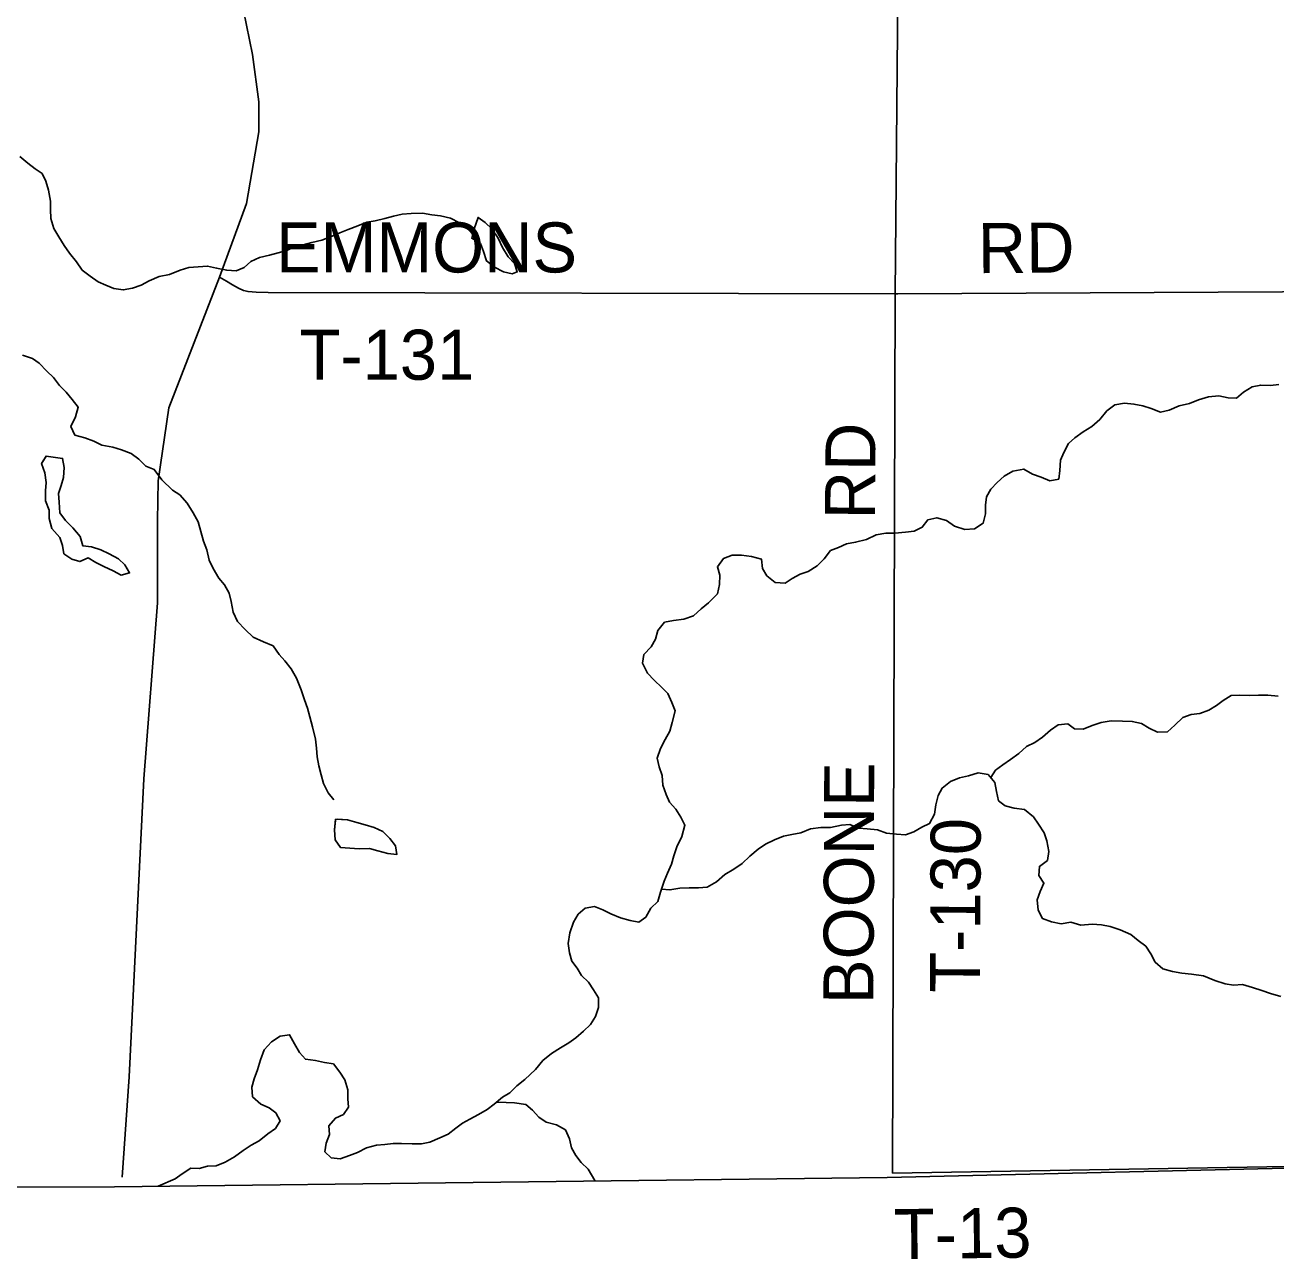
# Model space of a CAD drawing. Extents: x 1857828 to 2277390, y 930619 to 1324581.
# Drawn here: x 2128907 to 2136409, y 1193061 to 1200457 of the extents above; entities that cross this region are included whole.
import ezdxf

# ---------------------------------------------------------------- set-up
doc = ezdxf.new("R2010")
doc.units = 0
for name, color, linetype in [('GM_X_Adjacent_County', 7, 'Continuous'), ('GM_X_County', 7, 'Continuous'), ('GM_X_Minor_Lake', 7, 'Continuous'), ('GM_X_Minor_River', 7, 'Continuous'), ('GM_X_State_Route', 7, 'Continuous'), ('GM_X_Township', 7, 'Continuous'), ('GM_X_Township_Road', 7, 'Continuous'), ('GM_X_Township_Road_Text', 7, 'Continuous')]:
    doc.layers.add(name, color=color, linetype=linetype)

msp = doc.modelspace()

# ---------------------------------------------------------------- linework, layer by layer
at = {"layer": 'GM_X_Adjacent_County'}
msp.add_lwpolyline([(2174206.9, 1194531), (2172588.3, 1194493.4), (2172188.1, 1194484), (2169109.9, 1194412.4), (2167773.4, 1194381.3), (2165085.8, 1194318.7), (2162687.3, 1194296.8), (2162163.4, 1194282.6), (2161645.6, 1194276.5), (2161453.7, 1194270.4), (2159224.5, 1194187.1), (2158831.1, 1194172.4), (2158006.9, 1194141.9), (2151106.9, 1193912.6), (2145028.4, 1193800.8), (2144321.2, 1193786.8), (2140581.8, 1193696.4), (2139549.1, 1193676.6), (2134076.1, 1193549.4), (2129443.2, 1193492.7), (2126053.1, 1193488.1), (2117908.3, 1193445.4), (2113522.7, 1193410.7)], dxfattribs=at)
at = {"layer": 'GM_X_County'}
msp.add_lwpolyline([(2139553.6, 1210761.2), (2139563.1, 1207294.1), (2139522.3, 1201475.3), (2139521.7, 1198873.5), (2139549.1, 1193676.6), (2134076.1, 1193549.4), (2129443.2, 1193492.7), (2126053.1, 1193488.1), (2117908.3, 1193445.4), (2113522.7, 1193410.7)], dxfattribs=at)
at = {"layer": 'GM_X_Minor_Lake'}
for points in [[(2131827.7, 1198965.7), (2131858.6, 1198977.8), (2131841.9, 1199027.8), (2131803.4, 1199067.4), (2131770.6, 1199123.1), (2131743.8, 1199178.9), (2131707.1, 1199234.6), (2131666.5, 1199274.2), (2131624, 1199303.8), (2131600.8, 1199235.3)], [(2131600.8, 1199235.3), (2131585.5, 1199178.9), (2131638, 1199147.5), (2131656.6, 1199099.6), (2131673.3, 1199043.7), (2131721.9, 1199006.2), (2131776.4, 1198978.8), (2131827.7, 1198965.7)], [(2131600.8, 1199235.3), (2131585.5, 1199178.9), (2131638, 1199147.5), (2131656.6, 1199099.6), (2131673.3, 1199043.7), (2131721.9, 1199006.2), (2131776.4, 1198978.8), (2131828.7, 1198965.4)], [(2129035.6, 1197874.4), (2129006.1, 1197829.9), (2129024.8, 1197774), (2129033.6, 1197715.9), (2129030.2, 1197665.7), (2129028.9, 1197605.5), (2129051.7, 1197549.7), (2129052.3, 1197499.5), (2129067.1, 1197439.5), (2129115.8, 1197386), (2129132.5, 1197338.1), (2129139.1, 1197288), (2129187.6, 1197254.6), (2129235.9, 1197241.1), (2129285.7, 1197263.8), (2129332.2, 1197236.3), (2129378.6, 1197210.9), (2129435.1, 1197185.5), (2129483.5, 1197160.1), (2129533.5, 1197172.8), (2129504.8, 1197222.5)], [(2129034.7, 1197872.9), (2129006.1, 1197829.9), (2129024.8, 1197774), (2129033.6, 1197715.9), (2129030.2, 1197665.7), (2129028.9, 1197605.5), (2129051.7, 1197549.7), (2129052.3, 1197499.5), (2129067.1, 1197439.5), (2129115.8, 1197386), (2129132.5, 1197338.1), (2129139.1, 1197288), (2129187.6, 1197254.6), (2129235.9, 1197241.1), (2129285.7, 1197263.8), (2129332.2, 1197236.3), (2129378.6, 1197210.9), (2129435.1, 1197185.5), (2129483.5, 1197160.1), (2129533.5, 1197172.8), (2129504.8, 1197222.5)], [(2129504.8, 1197222.5), (2129468.2, 1197258.2), (2129411.7, 1197287.5), (2129361.3, 1197310.9), (2129305, 1197330.3), (2129252.8, 1197335.6), (2129238.1, 1197391.6), (2129193.3, 1197443.2), (2129148.7, 1197486.7), (2129116, 1197532.4), (2129111.2, 1197596.6), (2129108.6, 1197648.7), (2129124, 1197697), (2129137.4, 1197745.3), (2129140.7, 1197805.5), (2129132, 1197859.6), (2129034.7, 1197872.9)], [(2130769.6, 1195697.2), (2130763.3, 1195634.1), (2130766.1, 1195573.9), (2130798.7, 1195528.2), (2130854.9, 1195522.9), (2130911.1, 1195519.6), (2130973.2, 1195520.4), (2131023.5, 1195507)], [(2130768.7, 1195688.3), (2130763.3, 1195634.1), (2130766.1, 1195573.9), (2130798.7, 1195528.2), (2130854.9, 1195522.9), (2130911.1, 1195519.6), (2130973.2, 1195520.4), (2131023.5, 1195507)], [(2131023.5, 1195507), (2131081.9, 1195491.7), (2131136.1, 1195484.4), (2131129.4, 1195536.5), (2131094.8, 1195582.2), (2131052.2, 1195623.7), (2130999.7, 1195647.1), (2130947.4, 1195662.5), (2130897.1, 1195677.9), (2130840.8, 1195693.2), (2130769.6, 1195697.2)], [(2131023.5, 1195507), (2131081.9, 1195491.7), (2131136.1, 1195484.4), (2131129.4, 1195536.5), (2131094.8, 1195582.2), (2131052.2, 1195623.7), (2130999.7, 1195647.1), (2130947.4, 1195662.5), (2130897.1, 1195677.9), (2130840.8, 1195693.2), (2130782.6, 1195696.5)]]:
    msp.add_lwpolyline(points, dxfattribs=at)
at = {"layer": 'GM_X_Minor_River'}
for points in [[(2128875, 1199669.5), (2128923.6, 1199630), (2128968.2, 1199594.5), (2129010.6, 1199567), (2129031.2, 1199521.1), (2129047.9, 1199467.2), (2129058.8, 1199401.1), (2129059.4, 1199351), (2129062.1, 1199296.8), (2129078.9, 1199236.9), (2129109.6, 1199187.1), (2129142.3, 1199135.4), (2129172.9, 1199089.7), (2129215.6, 1199038.1), (2129250.3, 1198988.4), (2129296.9, 1198950.9), (2129345.4, 1198917.4), (2129391.8, 1198897.9), (2129440.2, 1198878.5), (2129496.4, 1198869.2), (2129552.4, 1198879.9), (2129604.3, 1198898.7), (2129652.1, 1198923.3), (2129711.9, 1198950.2), (2129773.9, 1198961), (2129837.7, 1198987.9), (2129889.6, 1199004.6), (2129945.7, 1199007.4), (2130001.8, 1199012.1), (2130056.1, 1199000.8), (2130116.4, 1198987.5), (2130172.6, 1198984.2), (2130220.4, 1199002.9), (2130260.1, 1199039.5), (2130313.9, 1199064.3), (2130373.9, 1199077.1), (2130425.8, 1199091.8), (2130477.8, 1199106.5), (2130525.6, 1199129.2), (2130575.6, 1199139.8), (2130627.5, 1199154.6), (2130687.5, 1199167.3), (2130739.4, 1199188.1), (2130795.2, 1199210.9), (2130845.1, 1199231.6), (2130902.9, 1199254.4), (2130956.8, 1199275.1), (2131006.8, 1199283.8), (2131064.8, 1199296.6), (2131116.7, 1199311.3), (2131168.7, 1199324), (2131222.8, 1199326.7), (2131290.9, 1199329.6), (2131347.2, 1199320.3), (2131399.4, 1199312.9), (2131457.7, 1199299.6), (2131508.1, 1199274.2), (2131600.8, 1199235.3)], [(2128891.8, 1198478.3), (2128952.2, 1198459), (2128992.6, 1198429.4), (2129037.3, 1198381.9), (2129077.9, 1198344.3), (2129114.6, 1198296.6), (2129153.2, 1198257), (2129189.8, 1198213.3), (2129226.5, 1198165.7), (2129209.1, 1198109.3), (2129181.8, 1198050.8), (2129206.5, 1197998.9), (2129264.8, 1197983.6), (2129319.2, 1197962.3), (2129367.6, 1197938.8), (2129433.9, 1197927.7), (2129486.2, 1197910.3), (2129542.6, 1197888.9), (2129589.1, 1197855.4), (2129631.8, 1197813.9), (2129682.1, 1197792.5), (2129727, 1197730.8), (2129791.9, 1197669.5), (2129834.4, 1197642), (2129879.1, 1197590.4), (2129915.9, 1197532.7), (2129944.6, 1197478.9), (2129961.4, 1197421), (2129978.1, 1197363), (2129996.8, 1197311.1), (2130011.6, 1197249.1), (2130034.3, 1197199.3), (2130069.1, 1197141.5), (2130103.7, 1197101.9), (2130130.3, 1197052.1), (2130143, 1197002.1), (2130155.8, 1196938.1), (2130180.6, 1196882.2), (2130227.3, 1196834.7), (2130276, 1196787.2), (2130336.4, 1196759.9), (2130394.9, 1196736.6), (2130431.6, 1196684.9), (2130464.2, 1196645.2), (2130502.8, 1196597.5), (2130535.6, 1196541.8), (2130562.5, 1196471.9), (2130583.3, 1196412), (2130600, 1196362.1), (2130614.6, 1196310.1), (2130631.4, 1196250.2), (2130648.4, 1196176.2), (2130655.1, 1196122.1), (2130659.7, 1196070), (2130668.4, 1196015.9), (2130683.1, 1195962), (2130697.8, 1195910), (2130724.5, 1195854.2), (2130759.1, 1195812.5)], [(2136425.7, 1198302.4), (2136375.6, 1198295.8), (2136317.5, 1198299), (2136265.5, 1198288.3), (2136213.7, 1198255.6), (2136172.1, 1198220.9), (2136121.9, 1198222.3), (2136065.7, 1198233.6), (2136003.6, 1198228.8), (2135943.7, 1198210), (2135889.8, 1198189.2), (2135827.8, 1198174.4), (2135768, 1198149.6), (2135716, 1198136.8), (2135659.7, 1198158.2), (2135609.3, 1198175.6), (2135557.1, 1198184.9), (2135500.9, 1198190.2), (2135442.9, 1198181.5), (2135395.2, 1198144.8), (2135351.7, 1198092.1), (2135304.1, 1198051.3), (2135252.4, 1198018.6), (2135202.7, 1197983.8), (2135165.1, 1197949.2), (2135135.7, 1197894.7), (2135116.2, 1197848.3), (2135113, 1197786.1), (2135105.6, 1197735.9), (2135051.6, 1197725.1), (2135001.2, 1197746.6), (2134948.8, 1197765.9), (2134896.3, 1197795.3), (2134830.3, 1197782.5), (2134778.6, 1197753.7), (2134737, 1197715.1), (2134699.4, 1197674.5), (2134671.8, 1197630), (2134666.5, 1197579.8), (2134667.1, 1197527.6), (2134651.8, 1197471.3), (2134600.1, 1197436.5), (2134542, 1197433.8), (2134481.6, 1197453), (2134433.1, 1197486.5), (2134374.7, 1197503.8), (2134320.7, 1197491.1), (2134287.2, 1197446.5), (2134239.4, 1197423.9), (2134187.3, 1197417.2), (2134123.3, 1197412.3), (2134069.1, 1197411.6), (2134011.1, 1197400.9), (2133953.3, 1197374), (2133887.4, 1197357.1), (2133833.4, 1197348.4), (2133785.5, 1197325.7), (2133737.7, 1197307.1), (2133698.2, 1197258.4), (2133656.6, 1197215.8), (2133602.9, 1197181), (2133555, 1197166.3), (2133507.2, 1197139.6), (2133465.4, 1197111), (2133405.2, 1197116.3), (2133354.6, 1197155.7), (2133330, 1197199.5), (2133323.3, 1197255.6), (2133263, 1197270.9), (2133202.7, 1197280.1), (2133146.6, 1197279.4), (2133094.7, 1197258.7), (2133059.3, 1197210.1), (2133073.9, 1197160.1), (2133070.6, 1197103.9), (2133059.3, 1197047.6), (2133005.8, 1196994.8), (2132962.1, 1196958.1), (2132914.6, 1196915.4), (2132856.7, 1196896.6), (2132796.6, 1196887.8), (2132742.6, 1196877.1), (2132701.1, 1196828.4), (2132687.7, 1196776.1), (2132662.3, 1196729.6), (2132618.7, 1196684.9), (2132609.3, 1196632.6), (2132640.1, 1196572.9), (2132678.8, 1196531.2), (2132725.4, 1196485.7), (2132761.9, 1196450.1), (2132784.7, 1196396.2), (2132805.3, 1196346.3), (2132788.2, 1196275.9), (2132772.7, 1196225.6), (2132745.3, 1196175.1)], [(2134698.8, 1195946.1), (2134726.2, 1195989.9), (2134769.9, 1196022.6), (2134815.6, 1196055.2), (2134867.3, 1196090), (2134912.9, 1196132.7), (2134962.7, 1196157.4), (2135008.5, 1196188.1), (2135056, 1196230.8), (2135101.7, 1196263.5), (2135159.8, 1196268.3), (2135200.3, 1196238.7), (2135252.4, 1196237.4), (2135306.3, 1196258.1), (2135360.2, 1196276.9), (2135420.2, 1196285.6), (2135488.4, 1196284.5), (2135546.5, 1196283.3), (2135602.8, 1196269.9), (2135647.3, 1196242.4), (2135697.7, 1196219), (2135757.8, 1196219.8), (2135801.4, 1196260.5), (2135849, 1196307.2), (2135900.9, 1196323.9), (2135952.9, 1196330.6), (2136006.8, 1196351.4), (2136052.6, 1196378), (2136092.3, 1196408.6), (2136140, 1196439.3), (2136190.1, 1196440), (2136252.3, 1196438.8), (2136304.4, 1196441.4), (2136360.5, 1196440.1), (2136420.7, 1196434.9)], [(2132745.3, 1196175.1), (2132717.9, 1196120.5), (2132698.6, 1196062.1), (2132709.3, 1196010.1), (2132727.9, 1195958.2), (2132730.7, 1195900.1), (2132751.4, 1195844.2), (2132772, 1195798.3), (2132810.6, 1195756.7), (2132839.3, 1195708.9), (2132863.9, 1195661.1), (2132844.7, 1195592.6), (2132815.4, 1195532.1), (2132798.1, 1195477.7), (2132784.6, 1195427.4), (2132759.3, 1195372.9), (2132739.8, 1195326.5), (2132724.3, 1195278.2)], [(2132724.3, 1195278.2), (2132774.5, 1195272.8), (2132834.5, 1195283.6), (2132890.6, 1195286.3), (2132944.8, 1195285), (2132996.8, 1195289.7), (2133052.6, 1195322.5), (2133104.2, 1195365.3), (2133157.9, 1195398.1), (2133207.6, 1195430.8), (2133253.1, 1195475.5), (2133302.7, 1195518.3), (2133346.5, 1195546.9), (2133402.3, 1195573.7), (2133456.2, 1195594.5), (2133506.1, 1195605.1), (2133560.1, 1195615.9), (2133618, 1195638.7), (2133680, 1195647.5), (2133738.1, 1195648.2), (2133802.1, 1195661.1), (2133852.2, 1195665.8), (2133906.6, 1195642.4), (2133956.8, 1195639), (2134019, 1195633.8), (2134073.4, 1195612.4), (2134133.6, 1195607.2), (2134187.7, 1195603.9), (2134237.7, 1195620.6), (2134285.4, 1195649.3), (2134331.2, 1195671.9), (2134360.6, 1195726.4), (2134368, 1195782.7), (2134383.3, 1195839.1), (2134406.8, 1195883.5), (2134456.4, 1195922.2), (2134510.3, 1195945), (2134564.3, 1195957.7), (2134622.2, 1195974.5), (2134682.4, 1195965.3), (2134723.1, 1195917.6), (2134731.8, 1195863.6), (2134744.5, 1195807.6), (2134785, 1195778), (2134839.3, 1195762.7), (2134899.5, 1195755.4), (2134954.2, 1195712), (2134984.8, 1195666.3), (2135017.6, 1195614.5), (2135034.2, 1195566.6), (2135047, 1195502.6), (2135037.6, 1195450.3), (2134990, 1195413.6), (2134986.6, 1195359.4), (2135017.3, 1195313.6), (2134993.8, 1195263.2), (2134976.4, 1195212.8), (2134983.2, 1195152.7), (2135007.9, 1195100.9), (2135062.2, 1195081.6), (2135120.5, 1195070.3), (2135178.6, 1195079), (2135238.9, 1195061.8), (2135307, 1195068.6), (2135363.2, 1195063.3), (2135413.4, 1195054), (2135473.8, 1195034.7), (2135538.3, 1195005.4), (2135582.9, 1194969.9), (2135627.4, 1194936.4), (2135658, 1194890.6), (2135684.7, 1194840.8), (2135729.3, 1194799.3), (2135787.6, 1194784), (2135843.9, 1194774.7), (2135902.1, 1194767.4), (2135974.4, 1194758.3), (2136040.9, 1194731.1), (2136103.3, 1194709.8), (2136153.5, 1194702.4), (2136207.6, 1194707.1), (2136267.9, 1194687.8), (2136324.3, 1194670.5), (2136376.6, 1194653.1), (2136437, 1194633.8)], [(2132724.3, 1195278.2), (2132718.6, 1195260), (2132701.2, 1195203.7), (2132659.6, 1195163), (2132630.2, 1195110.5), (2132588.5, 1195079.8), (2132536.2, 1195089.2), (2132477.9, 1195106.5), (2132419.5, 1195129.8), (2132371.1, 1195153.3), (2132322.7, 1195172.7), (2132266.7, 1195164), (2132223, 1195127.3), (2132195.6, 1195078.8), (2132174.3, 1195016.3), (2132163.1, 1194952), (2132171.8, 1194896), (2132186.4, 1194846), (2132217, 1194804.3), (2132243.6, 1194760.5), (2132286.2, 1194720.9), (2132316.9, 1194673.2), (2132345.5, 1194625.4), (2132346.2, 1194569.2), (2132328.8, 1194514.9), (2132297.4, 1194466.3), (2132255.8, 1194425.7), (2132210.2, 1194387), (2132168.4, 1194356.3), (2132118.7, 1194325.6), (2132065, 1194292.8), (2132011.4, 1194250), (2131967.9, 1194197.3), (2131904.5, 1194136.3), (2131856.9, 1194099.6), (2131813.3, 1194056.9), (2131769.5, 1194030.3), (2131719.9, 1193989.5), (2131678.2, 1193956.9), (2131626.5, 1193926.1), (2131574.7, 1193899.4), (2131530.9, 1193874.8), (2131491.2, 1193844.2), (2131443.5, 1193809.5), (2131393.7, 1193786.8), (2131333.8, 1193761.9), (2131283.8, 1193751.2), (2131227.7, 1193750.5), (2131165.5, 1193753.7), (2131115.4, 1193753.1), (2131065.4, 1193746.4), (2131015.3, 1193743.8), (2130955.4, 1193726.9), (2130901.6, 1193698.2), (2130853.7, 1193681.5), (2130795.8, 1193660.7), (2130743.6, 1193668.1), (2130705.1, 1193703.7), (2130712.4, 1193755.9), (2130731.9, 1193806.3), (2130729.2, 1193858.4), (2130768.7, 1193905.1), (2130816.6, 1193927.8), (2130846.1, 1193970.3), (2130843.5, 1194020.4), (2130842.8, 1194074.5), (2130824, 1194134.5), (2130795.4, 1194180.2), (2130756.7, 1194229.9), (2130702.5, 1194239.2), (2130648.2, 1194250.6), (2130587.9, 1194257.8), (2130553.3, 1194299.5), (2130522.6, 1194351.2), (2130493.9, 1194405), (2130437.9, 1194396.3), (2130384.2, 1194363.5), (2130340.7, 1194314.8), (2130319.4, 1194254.3), (2130300.1, 1194193.9), (2130280.7, 1194141.5), (2130267.3, 1194091.2), (2130272, 1194033.1), (2130320.6, 1193989.6), (2130371, 1193966.2), (2130411.5, 1193936.6), (2130436.2, 1193888.8), (2130408.7, 1193842.3), (2130362.9, 1193811.6), (2130311.3, 1193768.8), (2130263.5, 1193744.1), (2130215.8, 1193711.4), (2130162.2, 1193672.6), (2130106.4, 1193641.8), (2130052.6, 1193619.1), (2130000.5, 1193616.4), (2129950.5, 1193603.7), (2129900.4, 1193605.1), (2129848.7, 1193572.3), (2129807, 1193541.7), (2129705.6, 1193498)], [(2131734.9, 1194001.8), (2131792, 1193998.5), (2131842.1, 1193997.1), (2131910.4, 1193986), (2131950.9, 1193952.4), (2131987.5, 1193910.7), (2132032, 1193881.2), (2132094.3, 1193866), (2132148.8, 1193834.6), (2132171.6, 1193780.7), (2132184.2, 1193726.7), (2132210.9, 1193680.9), (2132241.5, 1193639.2), (2132284.1, 1193599.6), (2132324.3, 1193530.6)]]:
    msp.add_lwpolyline(points, dxfattribs=at)
at = {"layer": 'GM_X_State_Route'}
msp.add_lwpolyline([(2129489.2, 1193552.3), (2129532.4, 1194153.2), (2129620.4, 1195938.3), (2129700.7, 1196994.4), (2129701.3, 1197485.8), (2129704.5, 1197724.5), (2129768.5, 1198163), (2130072.6, 1198945.3), (2130235.8, 1199386.6), (2130309.7, 1199817), (2130308.1, 1199997.5), (2130271.8, 1200280.8), (2130162.7, 1200809.7), (2130144.9, 1200974.3), (2129993.8, 1203599.7), (2129952.8, 1203973.2), (2129921.4, 1204170.2), (2129838.3, 1204488.5), (2129254.3, 1206726.9)], dxfattribs=at)
at = {"layer": 'GM_X_Township'}
msp.add_lwpolyline([(2139553.6, 1210761.2), (2139563.1, 1207294.1), (2139522.3, 1201475.3), (2139521.7, 1198873.5), (2139549.1, 1193676.6), (2134076.1, 1193549.4), (2129443.2, 1193492.7), (2126053.1, 1193488.1), (2117908.3, 1193445.4), (2113522.7, 1193410.7)], dxfattribs=at)
at = {"layer": 'GM_X_Township_Road'}
for points in [[(2134125, 1198845), (2134174.6, 1204471.2), (2134234.2, 1207286.5)], [(2130072.6, 1198945.3), (2130115, 1198921.8), (2130151, 1198899.6), (2130186.5, 1198880.4), (2130217, 1198865.4), (2130245, 1198859.3), (2130293, 1198855.2), (2130365.1, 1198853), (2134125, 1198845), (2134139.5, 1198845.1)], [(2134108.2, 1193574.7), (2134125, 1198845)], [(2134139.5, 1198845.1), (2134140.5, 1198845.1), (2139521.7, 1198873.6)], [(2134108.2, 1193574.7), (2139542.7, 1193667.1)]]:
    msp.add_lwpolyline(points, dxfattribs=at)

# ---------------------------------------------------------------- texts
at = {"layer": 'GM_X_Township_Road_Text'}
for s, rotation, p in [('EMMONS', 0.00001, (2130412.2, 1198974)), ('RD', 0.49366, (2134622, 1198969.5)), ('T-131', 0.00001, (2130553, 1198330.9)), ('RD', 89.50635, (2134003.4, 1197493)), ('BOONE', 89.80046, (2133994.5, 1194588.4)), ('T-130', 89.71929, (2134633.3, 1194655.8)), ('T-13', 0.70694, (2134119, 1193059.7))]:
    msp.add_text(s, height=300, rotation=rotation, dxfattribs=at).set_placement(p)

doc.saveas('drawing.dxf')
